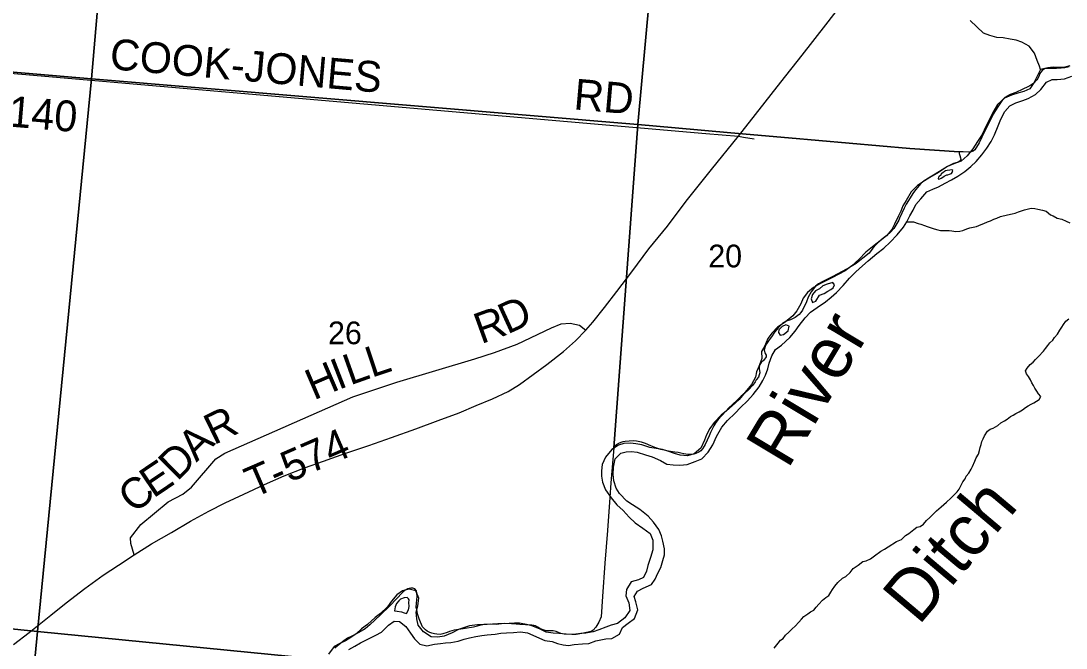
# Model space of a CAD drawing. Extents: x 1310247 to 1664935, y 284496 to 704931.
# Drawn here: x 1528475 to 1538644, y 566140 to 572243 of the extents above; entities that cross this region are included whole.
import ezdxf

# ---------------------------------------------------------------- set-up
doc = ezdxf.new("R2010")
doc.units = 0
for name, color, linetype in [('GM_P_State_Shield', 7, 'Continuous'), ('GM_X_Airport_Text_Class_2', 7, 'Continuous'), ('GM_X_City_Street', 7, 'Continuous'), ('GM_X_County', 7, 'Continuous'), ('GM_X_County_Subdivision_Text', 7, 'Continuous'), ('GM_X_Minor_Lake_Text', 7, 'Continuous'), ('GM_X_Minor_River_Text', 7, 'Continuous'), ('GM_X_Township_Subdivision', 7, 'Continuous'), ('GM_X_US_Location', 7, 'Continuous')]:
    doc.layers.add(name, color=color, linetype=linetype)

msp = doc.modelspace()

# ---------------------------------------------------------------- linework, layer by layer
at = {"layer": 'GM_P_State_Shield'}
msp.add_lwpolyline([(1528402, 566176), (1528554, 566292), (1528765, 566459), (1528915, 566579), (1529097, 566720), (1529275, 566848), (1529424, 566946), (1529578, 567048), (1529745, 567155), (1529941, 567266), (1530124, 567375), (1530303, 567472), (1530462, 567552), (1530643, 567637), (1530844, 567732), (1531035, 567817), (1531235, 567893), (1531418, 567960), (1531628, 568032), (1531861, 568112), (1532082, 568190), (1532316, 568274), (1532535, 568356), (1532738, 568430), (1532904, 568502), (1533063, 568567), (1533215, 568637), (1533325, 568706), (1533460, 568801), (1533593, 568899), (1533753, 569027), (1533872, 569130), (1533971, 569233), (1534040, 569312), (1534152, 569455), (1534273, 569610), (1534420, 569803), (1534585, 570025), (1534765, 570246), (1534949, 570490), (1535194, 570798), (1535456, 571121), (1535622, 571333), (1535869, 571647), (1536075, 571909), (1536306, 572205), (1536516, 572480)], dxfattribs=at)
at = {"layer": 'GM_X_City_Street'}
for points in [[(1538681, 571805), (1538631, 571792), (1538567, 571790), (1538517, 571793), (1538466, 571788), (1538396, 571771), (1538362, 571704), (1538331, 571642), (1538290, 571581), (1538233, 571556), (1538183, 571543), (1538112, 571522), (1538046, 571492), (1537978, 571431), (1537932, 571353), (1537899, 571288), (1537863, 571216), (1537828, 571137), (1537784, 571070), (1537737, 570998), (1537683, 570929), (1537622, 570878), (1537553, 570854), (1537491, 570825)], [(1537182, 570458), (1537230, 570511), (1537291, 570580), (1537348, 570607), (1537402, 570630), (1537467, 570663), (1537530, 570698), (1537591, 570733), (1537658, 570779), (1537719, 570828), (1537770, 570875), (1537824, 570940), (1537873, 571004), (1537915, 571071), (1537948, 571134), (1537984, 571222), (1538011, 571288), (1538049, 571361), (1538098, 571418), (1538155, 571445), (1538223, 571470), (1538276, 571487), (1538347, 571527), (1538398, 571577), (1538453, 571646), (1538508, 571673), (1538558, 571674), (1538628, 571680), (1538699, 571705)], [(1537491, 570825), (1537403, 570767), (1537318, 570720), (1537267, 570687), (1537198, 570640), (1537137, 570579), (1537087, 570496), (1537056, 570445), (1537035, 570391), (1537010, 570339), (1536976, 570264), (1536949, 570212), (1536898, 570151), (1536834, 570102), (1536777, 570057), (1536696, 569993), (1536628, 569920), (1536559, 569859), (1536494, 569810), (1536427, 569776), (1536372, 569747), (1536320, 569720), (1536255, 569689), (1536188, 569648), (1536127, 569599), (1536085, 569546), (1536062, 569490), (1536025, 569423), (1535984, 569372), (1535912, 569313), (1535837, 569262), (1535782, 569203), (1535743, 569152), (1535709, 569076), (1535680, 569025), (1535684, 568957), (1535655, 568881), (1535632, 568829), (1535621, 568775), (1535585, 568706), (1535521, 568631), (1535462, 568558), (1535396, 568497), (1535341, 568450), (1535288, 568407), (1535219, 568336), (1535177, 568277), (1535146, 568216), (1535127, 568162), (1535091, 568084), (1535024, 568030), (1534961, 568011), (1534891, 568016), (1534834, 568032), (1534770, 568055), (1534718, 568074), (1534656, 568083), (1534594, 568091), (1534517, 568118), (1534457, 568128), (1534405, 568135), (1534341, 568130), (1534288, 568113), (1534223, 568072), (1534162, 567997), (1534130, 567926), (1534123, 567864), (1534124, 567812), (1534133, 567753), (1534163, 567680), (1534218, 567601), (1534272, 567534), (1534335, 567478), (1534394, 567415), (1534451, 567358), (1534526, 567308), (1534597, 567254), (1534622, 567190), (1534624, 567097), (1534602, 567023), (1534575, 566942), (1534561, 566890), (1534534, 566826), (1534484, 566805), (1534413, 566783), (1534367, 566711), (1534360, 566647), (1534389, 566581), (1534399, 566506), (1534350, 566433), (1534280, 566378), (1534218, 566362), (1534165, 566343), (1534097, 566318), (1534042, 566297), (1533972, 566286), (1533922, 566283), (1533853, 566273), (1533779, 566274), (1533709, 566282), (1533653, 566285)], [(1537544, 570788), (1537534, 570794), (1537514, 570792), (1537488, 570787), (1537472, 570783), (1537460, 570777), (1537445, 570766), (1537429, 570754), (1537427, 570742), (1537410, 570728), (1537404, 570722), (1537400, 570710), (1537404, 570704), (1537416, 570708), (1537428, 570714), (1537444, 570722), (1537457, 570731)], [(1537457, 570731), (1537471, 570739), (1537485, 570745), (1537493, 570747), (1537511, 570752), (1537521, 570756), (1537531, 570758), (1537536, 570768), (1537544, 570788)], [(1533144, 566286), (1533200, 566288), (1533269, 566291), (1533335, 566298), (1533403, 566288), (1533456, 566267), (1533520, 566236), (1533574, 566215), (1533643, 566203), (1533697, 566184), (1533751, 566171), (1533803, 566166), (1533859, 566174), (1533938, 566181), (1534000, 566186), (1534070, 566212), (1534165, 566230), (1534225, 566233), (1534298, 566274), (1534328, 566339), (1534385, 566382), (1534446, 566429), (1534479, 566513), (1534459, 566589), (1534442, 566642), (1534475, 566693), (1534528, 566724), (1534611, 566759), (1534646, 566810), (1534673, 566870), (1534700, 566925), (1534720, 566991), (1534737, 567047), (1534736, 567107), (1534720, 567179), (1534709, 567232), (1534682, 567295), (1534631, 567366), (1534577, 567423), (1534496, 567489), (1534427, 567535), (1534369, 567570), (1534299, 567643), (1534268, 567696), (1534243, 567769), (1534236, 567833), (1534240, 567899), (1534256, 567981), (1534313, 568036), (1534363, 568051), (1534415, 568054), (1534471, 568045), (1534553, 568021), (1534617, 568002), (1534698, 567966), (1534761, 567931), (1534821, 567923), (1534887, 567920), (1534958, 567927), (1535035, 567957), (1535101, 567980), (1535163, 568047), (1535206, 568118), (1535244, 568198), (1535296, 568289), (1535351, 568356), (1535423, 568426), (1535476, 568480), (1535544, 568546), (1535599, 568609), (1535657, 568682), (1535694, 568744), (1535719, 568797), (1535741, 568857), (1535756, 568913), (1535781, 568985), (1535817, 569044), (1535876, 569087), (1535955, 569162), (1536009, 569225), (1536048, 569278), (1536106, 569353), (1536159, 569410), (1536222, 569455), (1536305, 569511), (1536358, 569554), (1536409, 569600), (1536475, 569668), (1536536, 569739), (1536598, 569802), (1536663, 569861), (1536720, 569910), (1536802, 569979), (1536871, 570031), (1536934, 570090), (1537002, 570161), (1537062, 570236), (1537095, 570287), (1537124, 570345), (1537157, 570400), (1537182, 570458)], [(1536375, 569697), (1536321, 569682), (1536276, 569664), (1536246, 569637), (1536205, 569616), (1536176, 569580), (1536163, 569538), (1536177, 569504), (1536209, 569517), (1536246, 569573), (1536289, 569590)], [(1536289, 569590), (1536325, 569613), (1536354, 569629), (1536378, 569646), (1536391, 569674), (1536375, 569697)], [(1535862, 569184), (1535896, 569193), (1535941, 569228), (1535950, 569272), (1535916, 569287), (1535883, 569271), (1535865, 569252), (1535851, 569238), (1535846, 569210)], [(1535846, 569210), (1535862, 569184)], [(1533653, 566285), (1533585, 566296), (1533522, 566326), (1533446, 566358), (1533394, 566371), (1533327, 566382), (1533276, 566383), (1533226, 566380), (1533152, 566376), (1533102, 566371), (1533046, 566372), (1532968, 566367), (1532917, 566365), (1532841, 566356), (1532791, 566341), (1532734, 566320), (1532671, 566289), (1532593, 566257), (1532532, 566246), (1532466, 566250), (1532393, 566297), (1532340, 566362), (1532326, 566423), (1532321, 566491), (1532336, 566551), (1532346, 566627), (1532317, 566696), (1532253, 566713), (1532187, 566697), (1532134, 566658), (1532081, 566596), (1532041, 566541), (1531974, 566478), (1531923, 566437), (1531848, 566371), (1531788, 566326), (1531737, 566279), (1531685, 566242), (1531632, 566211), (1531579, 566186), (1531524, 566155), (1531467, 566082)], [(1532234, 566631), (1532204, 566628), (1532169, 566617), (1532153, 566599), (1532130, 566575), (1532116, 566540), (1532109, 566502), (1532135, 566499), (1532179, 566492), (1532205, 566484), (1532228, 566477), (1532245, 566513), (1532252, 566545)], [(1532252, 566545), (1532249, 566585), (1532253, 566611), (1532245, 566619), (1532234, 566631)], [(1531666, 566126), (1531723, 566157), (1531778, 566190), (1531851, 566228), (1531927, 566265), (1531984, 566296), (1532050, 566364), (1532107, 566401), (1532157, 566398), (1532220, 566351), (1532265, 566286), (1532303, 566231), (1532358, 566178), (1532426, 566162), (1532499, 566177), (1532557, 566183), (1532607, 566190), (1532657, 566195), (1532730, 566206), (1532788, 566227), (1532839, 566240), (1532901, 566253), (1532961, 566263), (1533012, 566268), (1533088, 566275), (1533144, 566286)]]:
    msp.add_lwpolyline(points, dxfattribs=at)
at = {"layer": 'GM_X_County'}
for points in [[(1524286, 577461), (1529621, 577033), (1529162, 571680), (1523838, 572133)], [(1534966, 576586), (1534477, 571234), (1529162, 571680), (1529621, 577033)], [(1529162, 571680), (1528637, 566301), (1523364, 566832), (1523838, 572133)], [(1534477, 571234), (1534842, 571204), (1535383, 571155), (1535942, 571105), (1536533, 571053), (1537124, 571002), (1537605, 570970), (1537605, 570952), (1537609, 570932), (1537616, 570910), (1537620, 570896), (1537612, 570879), (1537595, 570870), (1537548, 570855), (1537489, 570826), (1537412, 570778), (1537339, 570733), (1537307, 570713), (1537265, 570688), (1537232, 570661), (1537183, 570604), (1537159, 570574), (1537089, 570461), (1537069, 570421), (1537022, 570324), (1537016, 570305), (1536987, 570255), (1536969, 570223), (1536938, 570190), (1536900, 570155), (1536845, 570112), (1536798, 570068), (1536765, 570031), (1536727, 569982), (1536668, 569935), (1536601, 569882), (1536536, 569845), (1536464, 569806), (1536367, 569754), (1536278, 569708), (1536236, 569684), (1536207, 569661), (1536187, 569637), (1536164, 569608), (1536135, 569554), (1536117, 569508), (1536079, 569429), (1536063, 569405), (1536046, 569386), (1536008, 569358), (1535962, 569335), (1535921, 569320), (1535901, 569308), (1535885, 569298), (1535844, 569257), (1535806, 569214), (1535777, 569170), (1535754, 569139), (1535728, 569101), (1535715, 569076), (1535709, 569052), (1535707, 569038), (1535718, 569007), (1535726, 568991), (1535725, 568975), (1535719, 568963), (1535699, 568940), (1535678, 568918), (1535664, 568900), (1535658, 568875), (1535659, 568859), (1535661, 568842), (1535663, 568820), (1535658, 568799), (1535650, 568777), (1535630, 568749), (1535619, 568731), (1535595, 568698), (1535550, 568650), (1535499, 568603), (1535483, 568590), (1535444, 568554), (1535361, 568476), (1535339, 568452), (1535290, 568399), (1535259, 568364), (1535237, 568334), (1535216, 568302), (1535185, 568237), (1535170, 568205), (1535133, 568122), (1535123, 568106), (1535106, 568080), (1535090, 568061), (1535072, 568047), (1535043, 568033), (1535021, 568026), (1534995, 568024), (1534963, 568025), (1534925, 568031), (1534895, 568038), (1534870, 568044), (1534836, 568047), (1534796, 568052), (1534760, 568060), (1534734, 568065), (1534700, 568073), (1534652, 568088), (1534603, 568109), (1534553, 568130), (1534513, 568145), (1534464, 568153), (1534436, 568156), (1534392, 568155), (1534354, 568151), (1534330, 568148), (1534311, 568142), (1534291, 568132), (1534267, 568117), (1534243, 568089)]]:
    msp.add_lwpolyline(points, close=True, dxfattribs=at)
for points in [[(1538673, 571795), (1538631, 571788), (1538597, 571783), (1538551, 571779), (1538481, 571781), (1538451, 571779), (1538435, 571776), (1538413, 571762), (1538399, 571746), (1538390, 571730), (1538382, 571712), (1538368, 571683), (1538359, 571669), (1538329, 571639), (1538301, 571618), (1538272, 571602), (1538222, 571579), (1538155, 571548), (1538101, 571527), (1538071, 571510), (1538049, 571498), (1538026, 571475), (1537979, 571406), (1537936, 571336), (1537901, 571269), (1537886, 571235), (1537838, 571140), (1537826, 571112), (1537799, 571057), (1537756, 570990), (1537740, 570975), (1537721, 570968), (1537699, 570967), (1537643, 570969), (1537605, 570970), (1537124, 571002), (1536533, 571053), (1535942, 571105), (1535383, 571155), (1534842, 571204), (1534477, 571234), (1534966, 576586)], [(1531304, 566039), (1528637, 566301), (1529162, 571680), (1534477, 571234), (1534243, 568089), (1534215, 567748), (1534204, 567606), (1534181, 567285), (1534155, 566965), (1534134, 566642), (1534120, 566444), (1534099, 566392), (1534070, 566345), (1534042, 566313), (1534024, 566302), (1533933, 566281), (1533879, 566272), (1533835, 566271), (1533761, 566276), (1533745, 566278), (1533729, 566283), (1533706, 566291), (1533682, 566302), (1533654, 566308), (1533634, 566308), (1533614, 566307), (1533586, 566309), (1533566, 566314), (1533546, 566320), (1533524, 566330), (1533503, 566343), (1533483, 566355), (1533465, 566361), (1533445, 566364), (1533385, 566365), (1533329, 566370), (1533293, 566374), (1533249, 566377), (1533179, 566378), (1533115, 566377), (1533011, 566371), (1532979, 566368), (1532879, 566345), (1532797, 566331), (1532736, 566322), (1532690, 566313), (1532646, 566300), (1532622, 566290), (1532580, 566279), (1532554, 566273), (1532522, 566276), (1532500, 566278), (1532474, 566285), (1532454, 566293), (1532428, 566305), (1532410, 566318), (1532393, 566336), (1532383, 566348), (1532371, 566370), (1532362, 566392), (1532350, 566423), (1532335, 566473), (1532326, 566515), (1532322, 566535), (1532325, 566577), (1532330, 566643), (1532327, 566677), (1532323, 566697), (1532307, 566717), (1532289, 566722), (1532269, 566724), (1532235, 566717), (1532215, 566703), (1532191, 566683), (1532063, 566552), (1531975, 566465), (1531869, 566365), (1531823, 566328), (1531764, 566291), (1531696, 566256), (1531651, 566237), (1531617, 566211), (1531554, 566162), (1531530, 566139)], [(1523364, 566832), (1528637, 566301), (1528296, 562756)], [(1528296, 562756), (1528637, 566301), (1531304, 566039)]]:
    msp.add_lwpolyline(points, dxfattribs=at)
at = {"layer": 'GM_X_County_Subdivision_Text'}
for points in [[(1527582, 572167), (1527736, 572011), (1527756, 571977), (1527769, 571858), (1527781, 571816), (1527846, 571780), (1535138, 571149)], [(1535138, 571149), (1535138, 571149), (1535456, 571121), (1535507, 571113), (1535507, 571113)], [(1535507, 571113), (1535611, 571097)], [(1529578, 567048), (1529543, 567157), (1529540, 567212), (1529642, 567342), (1529907, 567562), (1530051, 567638), (1530135, 567705), (1530372, 567982), (1530458, 568038), (1531706, 568586), (1532134, 568727), (1532891, 568954), (1533083, 569015), (1533303, 569099), (1533637, 569257), (1533732, 569294), (1533820, 569302), (1533910, 569281), (1533971, 569233)]]:
    msp.add_lwpolyline(points, dxfattribs=at)
at = {"layer": 'GM_X_Minor_River_Text'}
for points in [[(1538396, 571771), (1538385, 571804), (1538364, 571858), (1538337, 571929), (1538284, 571996), (1538215, 572038), (1538157, 572055), (1538100, 572066), (1538032, 572078), (1537972, 572081), (1537902, 572100), (1537840, 572124), (1537777, 572187), (1537711, 572247)], [(1537095, 570287), (1537161, 570287), (1537204, 570271), (1537232, 570265), (1537266, 570253), (1537294, 570243), (1537360, 570221), (1537396, 570211), (1537422, 570205), (1537478, 570205), (1537507, 570203), (1537533, 570201), (1537573, 570195), (1537611, 570197), (1537641, 570205), (1537679, 570221), (1537707, 570229), (1537773, 570243), (1537817, 570261), (1537844, 570273), (1537880, 570287), (1537910, 570299), (1537940, 570315), (1537972, 570323), (1538006, 570339), (1538074, 570357), (1538120, 570365), (1538150, 570373), (1538181, 570385), (1538211, 570395), (1538239, 570405), (1538267, 570411), (1538305, 570421), (1538339, 570417), (1538371, 570411), (1538415, 570403), (1538451, 570391), (1538493, 570357), (1538520, 570347), (1538558, 570325), (1538604, 570313), (1538644, 570293), (1538682, 570279)], [(1536740, 567010), (1536780, 567038), (1536841, 567082), (1536877, 567102), (1536913, 567126), (1536993, 567176), (1537043, 567196), (1537083, 567234), (1537115, 567256), (1537164, 567294), (1537192, 567317), (1537226, 567323), (1537258, 567347), (1537286, 567383), (1537320, 567411), (1537354, 567445), (1537384, 567477), (1537428, 567513), (1537480, 567559), (1537523, 567599), (1537551, 567627), (1537585, 567659), (1537605, 567685), (1537625, 567724), (1537641, 567758), (1537661, 567788), (1537673, 567814), (1537697, 567842), (1537721, 567880), (1537735, 567906), (1537755, 567958), (1537771, 567992), (1537791, 568028), (1537801, 568062), (1537809, 568093), (1537817, 568121), (1537826, 568151), (1537836, 568177), (1537850, 568205), (1537880, 568251), (1537906, 568269), (1537936, 568281), (1537980, 568307), (1538010, 568331), (1538044, 568351), (1538072, 568369), (1538102, 568395), (1538128, 568407), (1538154, 568423), (1538187, 568440), (1538219, 568460), (1538249, 568480), (1538275, 568498), (1538303, 568514), (1538329, 568528), (1538357, 568542), (1538383, 568558), (1538397, 568588), (1538377, 568614), (1538361, 568640), (1538341, 568670), (1538327, 568696), (1538311, 568722), (1538297, 568750), (1538277, 568782), (1538259, 568809), (1538251, 568837), (1538265, 568865), (1538295, 568899), (1538325, 568921), (1538347, 568947), (1538375, 568977), (1538423, 569029), (1538445, 569055), (1538467, 569083), (1538487, 569109), (1538514, 569135), (1538532, 569162), (1538562, 569196), (1538584, 569234), (1538602, 569262), (1538618, 569290), (1538642, 569320), (1538672, 569344)], [(1535805, 566140), (1535844, 566188), (1535866, 566216), (1535892, 566234), (1535914, 566264), (1535946, 566294), (1535980, 566326), (1536008, 566352), (1536044, 566392), (1536070, 566420), (1536094, 566446), (1536130, 566472), (1536156, 566494), (1536189, 566510), (1536213, 566537), (1536237, 566567), (1536275, 566605), (1536307, 566631), (1536337, 566651), (1536355, 566683), (1536371, 566711), (1536393, 566741), (1536425, 566779), (1536469, 566819), (1536500, 566837), (1536542, 566877), (1536574, 566914), (1536620, 566948), (1536666, 566984), (1536698, 566988), (1536740, 567010)]]:
    msp.add_lwpolyline(points, dxfattribs=at)

# ---------------------------------------------------------------- texts
at = {"layer": 'GM_X_Airport_Text_Class_2'}
msp.add_text('River', height=500.1, rotation=59.0277, dxfattribs=at).set_placement((1535936, 567872))
at = {"layer": 'GM_X_Minor_Lake_Text'}
msp.add_text('Ditch', height=500, rotation=49.8907, dxfattribs=at).set_placement((1537209, 566351))
at = {"layer": 'GM_X_Township_Subdivision'}
for s, rotation, p in [('COOK-JONES', 354.9871, (1529332, 571775)), ('RD', 355.0291, (1533847, 571383)), ('T-140', 355.2135, (1527967, 571248)), ('D', 24.52, (1533208, 569190)), ('R', 19.8804, (1532952, 569096)), ('L', 19.5694, (1531678, 568695)), ('L', 18.3103, (1531888, 568770)), ('H', 23.1206, (1531325, 568549)), ('I', 21.2303, (1531565, 568651)), ('R', 25.9245, (1530352, 568112)), ('A', 44.1731, (1530183, 567943)), ('T-574', 23.4204, (1530739, 567598)), ('D', 44.7652, (1529996, 567757)), ('E', 34.0419, (1529763, 567593)), ('C', 39.8655, (1529580, 567440))]:
    msp.add_text(s, height=300, rotation=rotation, dxfattribs=at).set_placement(p)
at = {"layer": 'GM_X_US_Location'}
for s, p in [('20', (1535163, 569845)), ('26', (1531463, 569097))]:
    msp.add_text(s, height=221, rotation=0, dxfattribs=at).set_placement(p)

doc.saveas('drawing.dxf')
